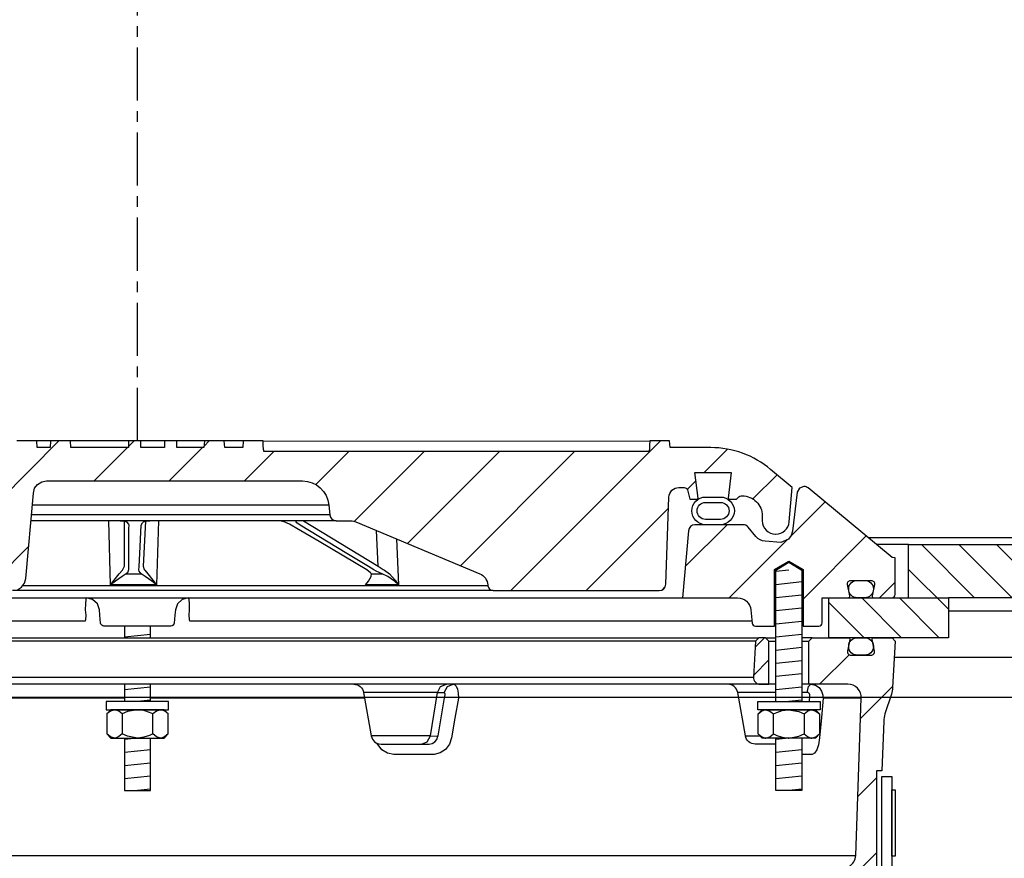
# Model space of a CAD drawing. Extents: x -169 to 7270, y -140 to 2984.
# Tile 625 of 656: x 6744.59 to 6753.85, y 982.5 to 990.39. Entities that reach past the tile are written whole.
import ezdxf

# ---------------------------------------------------------------- set-up
doc = ezdxf.new("R2010")
doc.units = 0
doc.header["$MEASUREMENT"] = 0
doc.linetypes.add('CENTER1', pattern=[0.6625, 0.5, -0.075, 0.0125, -0.075])
for name, color, linetype in [('CENTERLINE', 3, 'CENTER1'), ('MULTI-PORT-MANHOLE', 4, 'CONTINUOUS'), ('MULTI-PORT-MANHOLE-HATCH', 252, 'CONTINUOUS'), ('MULTI-PORT-SHROUD', 1, 'CONTINUOUS'), ('MULTI-PORT-SPILL-BUCKET', 1, 'CONTINUOUS'), ('MULTI-PORT-SPILL-BUCKET-HATCH', 7, 'CONTINUOUS'), ('MULTI-PORT-SPILL-BUCKET-MANHOLE', 2, 'CONTINUOUS'), ('MULTI-PORT-SPILL-BUCKET-MANHOLE-HATCH', 7, 'CONTINUOUS')]:
    doc.layers.add(name, color=color, linetype=linetype)
doc.layers.add('FREEZE-LINES', color=8, linetype='CONTINUOUS', plot=False)
pattern_1 = [(45, (-1228.06447, -192.00985), (-0.35355339, 0.35355339), [])]

msp = doc.modelspace()

# ---------------------------------------------------------------- hatches: boundary and pattern name
at = {"layer": 'MULTI-PORT-MANHOLE-HATCH', "linetype": 'Continuous'}
h = msp.add_hatch(dxfattribs=at)
h.set_pattern_fill('LINE', color=256, scale=2, angle=45, style=0)
h.set_pattern_definition([(135, (14719.46536, -192.00985), (0.176776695, 0.176776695), [])])
h.paths.add_polyline_path([(6752.20045, 984.57721), (6752.20045, 984.95221), (6752.95045, 984.95221), (6752.95045, 985.45221), (6755.55982, 985.45221), (6755.55982, 984.95221), (6753.32545, 984.95221), (6753.32545, 984.57721)])
at = {"layer": 'MULTI-PORT-SPILL-BUCKET-HATCH', "linetype": 'Continuous'}
h = msp.add_hatch(dxfattribs=at)
h.set_pattern_fill('LINE', color=256, scale=4, angle=45, style=0)
h.set_pattern_definition([(45, (-1092.26194, -220.5046), (-0.35355339, 0.35355339), [])])
edge = h.paths.add_edge_path(flags=16)
edge.add_line((6751.63795, 984.13971), (6751.63795, 984.54596))
edge.add_line((6751.63795, 984.54596), (6751.6067, 984.57721))
edge.add_line((6751.6067, 984.57721), (6751.5442, 984.57721))
edge.add_line((6751.5442, 984.57721), (6751.51122, 984.54424))
edge.add_line((6751.51122, 984.54424), (6751.49346, 984.20549))
edge.add_arc((6751.55588, 984.20222), 0.0625, 176.99787, 269.997947)
edge.add_line((6751.55588, 984.13971), (6751.63795, 984.13971))
edge = h.paths.add_edge_path()
edge.add_line((6750.516, 981.92096), (6750.73448, 981.92096))
edge.add_line((6750.73448, 981.92096), (6750.73448, 981.54596))
edge.add_line((6750.73448, 981.54596), (6750.516, 981.54596))
edge.add_arc((6750.516, 981.60846), 0.0625, 180, 270, ccw=False)
edge.add_line((6750.4535, 981.60846), (6750.4535, 981.85846))
edge.add_arc((6750.516, 981.85846), 0.0625, 90, 180, ccw=False)
edge = h.paths.add_edge_path()
edge.add_arc((6752.38108, 984.01471), 0.125, 358, 450)
edge.add_line((6752.38108, 984.13971), (6752.01295, 984.13971))
edge.add_line((6752.01295, 984.13971), (6752.01295, 984.54596))
edge.add_line((6752.01295, 984.54596), (6752.0442, 984.57721))
edge.add_line((6752.0442, 984.57721), (6752.38375, 984.57721))
edge.add_arc((6752.38375, 984.56222), 0.015, -11.010479, 90.011204, ccw=False)
edge.add_line((6752.39847, 984.55935), (6752.3773, 984.45043))
edge.add_arc((6752.40798, 984.44447), 0.03125, 169.001697, 270.001442)
edge.add_line((6752.40798, 984.41322), (6752.59991, 984.41322))
edge.add_arc((6752.59991, 984.44447), 0.03125, 269.999681, 370.999427)
edge.add_line((6752.63059, 984.45043), (6752.60942, 984.55936))
edge.add_arc((6752.62452, 984.5619), 0.01532, 88.573656, 189.573401, ccw=False)
edge.add_line((6752.6249, 984.57721), (6752.79571, 984.57721))
edge.add_line((6752.79571, 984.57721), (6752.82381, 984.54601))
edge.add_line((6752.82381, 984.54601), (6752.80095, 984.10986))
edge.add_arc((6752.55128, 984.12295), 0.25001, 342.100386, 357.000406, ccw=False)
edge.add_line((6752.78919, 984.0461), (6752.72922, 983.86044))
edge.add_arc((6752.96712, 983.7836), 0.25, 162.100003, 178.000095)
edge.add_line((6752.71728, 983.79232), (6752.70103, 983.32721))
edge.add_line((6752.70103, 983.32721), (6752.65049, 983.32721))
edge.add_line((6752.65049, 983.32721), (6752.65049, 982.39677))
edge.add_line((6752.65049, 982.39677), (6752.62304, 982.30378))
edge.add_line((6752.62304, 982.30378), (6751.80874, 981.86064))
edge.add_arc((6751.86849, 981.75085), 0.125, 118.554702, 177.000044)
edge.add_line((6751.74366, 981.75739), (6751.73913, 981.67096))
edge.add_line((6751.73913, 981.67096), (6751.43545, 981.67096))
edge.add_line((6751.43545, 981.67096), (6751.43545, 980.29596))
edge.add_line((6751.43545, 980.29596), (6751.5942, 980.29596))
edge.add_arc((6751.5942, 980.26471), 0.03125, 0, 90, ccw=False)
edge.add_line((6751.62545, 980.26471), (6751.62545, 980.23346))
edge.add_line((6751.62545, 980.23346), (6751.55328, 980.10846))
edge.add_line((6751.55328, 980.10846), (6751.20045, 980.10846))
edge.add_line((6751.20045, 980.10846), (6751.1416, 981.4563))
edge.add_arc((6751.04794, 981.45221), 0.09375, 2.499991, 90)
edge.add_line((6751.04794, 981.54596), (6751.04794, 981.92096))
edge.add_line((6751.04794, 981.92096), (6751.39834, 981.92096))
edge.add_arc((6751.39834, 982.17096), 0.25, 270.000244, 298.555091)
edge.add_line((6751.51783, 981.95137), (6752.38917, 982.42555))
edge.add_arc((6752.32942, 982.53535), 0.125, 298.554793, 357.999929)
edge.add_line((6752.45434, 982.53098), (6752.50601, 984.01035))
h = msp.add_hatch(dxfattribs=at)
h.set_pattern_fill('LINE', color=256, scale=4, angle=45, style=0)
h.set_pattern_definition(pattern_1)
edge = h.paths.add_edge_path()
edge.add_line((6751.63795, 984.13971), (6751.63795, 984.54596))
edge.add_line((6751.63795, 984.54596), (6751.6067, 984.57721))
edge.add_line((6751.6067, 984.57721), (6751.5442, 984.57721))
edge.add_line((6751.5442, 984.57721), (6751.51122, 984.54424))
edge.add_line((6751.51122, 984.54424), (6751.49346, 984.20549))
edge.add_arc((6751.55588, 984.20222), 0.0625, 176.99787, 269.997947)
edge.add_line((6751.55588, 984.13971), (6751.63795, 984.13971))
at = {"layer": 'MULTI-PORT-SPILL-BUCKET-MANHOLE-HATCH', "linetype": 'Continuous'}
h = msp.add_hatch(dxfattribs=at)
h.set_pattern_fill('LINE', color=256, scale=4, angle=45, style=0)
h.set_pattern_definition(pattern_1)
h.paths.add_polyline_path([(6750.69728, 985.89861, -0.4040269), (6750.79098, 985.98909), (6750.84091, 985.98909, -0.339462), (6750.8711, 985.96593), (6750.89419, 985.87971), (6750.96294, 985.87971), (6750.97185, 985.88862), (6750.94225, 986.12971), (6751.28364, 986.12971), (6751.25404, 985.88862), (6751.26295, 985.87971), (6751.33169, 985.87971), (6751.35379, 985.90181, -0.1989124), (6751.37589, 985.91096), (6751.38795, 985.91096, -0.4142136), (6751.57545, 985.72346), (6751.57545, 985.67659, 0.4182417), (6751.70216, 985.5516, 0.3928366), (6751.8284, 985.66569), (6751.8567, 985.98909), (6751.65375, 986.15938, 0.1763305), (6751.09132, 986.36409), (6750.70873, 986.36409), (6750.70436, 986.42659), (6750.51945, 986.42659), (6750.51661, 986.38589), (6750.51376, 986.34519), (6750.51311, 986.33589), (6750.51246, 986.32659), (6746.88806, 986.32659), (6746.88676, 986.34519), (6746.88392, 986.38589), (6746.88107, 986.42659), (6746.69589, 986.42659), (6746.69152, 986.36409), (6746.52174, 986.36409), (6746.51737, 986.42659), (6746.32985, 986.42659), (6746.32548, 986.36409), (6746.07153, 986.36409), (6746.07153, 986.42659), (6745.95556, 986.42659), (6745.95556, 986.36409), (6745.73137, 986.36409), (6745.73137, 986.42659), (6745.61541, 986.42659), (6745.61541, 986.36409), (6745.07541, 986.36409), (6745.07104, 986.42659), (6744.88353, 986.42659), (6744.87915, 986.36409), (6744.75742, 986.36409), (6744.75305, 986.42659), (6744.56232, 986.42659), (6744.54087, 986.42409), (6744.52065, 986.4182), (6744.50172, 986.40897), (6744.48459, 986.39671), (6744.46978, 986.38174), (6744.45767, 986.36451), (6744.45166, 986.3528), (6744.4469, 986.34054), (6744.44323, 986.32667), (6744.44116, 986.31248), (6744.40562, 985.90635), (6744.37008, 985.50022), (6744.36502, 985.44233), (6744.35924, 985.37627), (6744.35541, 985.36029), (6744.34781, 985.34065), (6744.33705, 985.32255), (6744.32337, 985.30653), (6744.30722, 985.29301), (6744.28901, 985.28242), (6744.26165, 985.27215), (6744.23542, 985.27034), (6742.10343, 985.27034), (6742.05812, 985.27884), (6742.01897, 985.30318), (6741.99131, 985.34006), (6741.97889, 985.38444), (6741.93241, 985.91569), (6741.93857, 985.96677), (6741.96478, 986.01104), (6742.0066, 986.041), (6742.05695, 986.05159), (6742.41899, 986.05159), (6742.46683, 986.06111), (6742.50739, 986.0882), (6742.53449, 986.12876), (6742.544, 986.17659), (6742.544, 986.30159), (6742.53449, 986.34943), (6742.50739, 986.38998), (6742.46683, 986.41708), (6742.41899, 986.42659), (6742.23148, 986.42659), (6742.22711, 986.36409), (6741.8907, 986.36409), (6741.84428, 986.36763), (6741.79787, 986.37129), (6741.75054, 986.36775), (6741.70252, 986.36409), (6741.64022, 986.36409), (6741.61743, 986.37014), (6741.60359, 986.38195), (6741.57721, 986.40256), (6741.54714, 986.41708), (6741.51456, 986.42464), (6741.48097, 986.42658), (6741.41571, 986.41595), (6741.36037, 986.38226), (6741.35112, 986.37429), (6741.33054, 986.36462), (6741.31588, 986.36409), (6741.28667, 986.36409), (6741.26428, 986.36585), (6741.24228, 986.37032), (6741.22051, 986.37627), (6741.19866, 986.38195), (6741.19715, 986.38227), (6741.19564, 986.38258), (6741.18326, 986.3844), (6741.17077, 986.385), (6741.15675, 986.38424), (6741.14289, 986.38195), (6741.12103, 986.37626), (6741.09923, 986.37031), (6741.07719, 986.36584), (6741.05488, 986.36409), (6741.0054, 986.36409), (6740.98296, 986.37072), (6740.96819, 986.38136), (6740.96751, 986.38195), (6740.9609, 986.38746), (6740.95398, 986.39258), (6740.9321, 986.40526), (6740.90847, 986.41428), (6740.88299, 986.41965), (6740.85699, 986.42138), (6740.8295, 986.41944), (6740.80263, 986.41341), (6740.777, 986.40283), (6740.75365, 986.3879), (6740.75001, 986.38498), (6740.73923, 986.37576), (6740.71672, 986.36505), (6740.70004, 986.36409), (6740.30958, 986.36409, 0.176327), (6739.74714, 986.15938), (6739.5442, 985.98909), (6739.57249, 985.66569, 0.3928366), (6739.69873, 985.5516, 0.4182417), (6739.82545, 985.67659), (6739.82545, 985.72346, -0.4142136), (6740.01295, 985.91096), (6740.025, 985.91096, -0.1989124), (6740.0471, 985.90181), (6740.0692, 985.87971), (6740.13795, 985.87971), (6740.14685, 985.88862), (6740.11725, 986.12971), (6740.45864, 986.12971), (6740.42904, 985.88862), (6740.43794, 985.87971), (6740.5067, 985.87971), (6740.5298, 985.96593, -0.3394582), (6740.55998, 985.98909), (6740.60991, 985.98909, -0.4040263), (6740.70361, 985.89861), (6740.73217, 985.08066, 0.4040263), (6740.79463, 985.02034), (6740.95326, 985.02034), (6741.00498, 985.02419), (6741.0567, 985.02788), (6741.41211, 985.02593), (6741.77901, 985.02426), (6741.80981, 985.02332), (6741.84053, 985.02087), (6741.85082, 985.02034), (6744.52686, 985.02034), (6744.57217, 985.02884), (6744.61131, 985.05318), (6744.63898, 985.09006), (6744.65139, 985.13444), (6744.72165, 985.93748), (6744.73407, 985.98188), (6744.76173, 986.01875), (6744.80088, 986.04309), (6744.84618, 986.05159), (6747.25105, 986.05159, -0.3888787), (6747.5001, 985.82338), (6747.50795, 985.73364, 0.3888787), (6747.57022, 985.67659), (6747.70652, 985.67659, -0.0996827), (6747.7549, 985.66685), (6748.91924, 985.17812, -0.2784038), (6748.99538, 985.07375), (6748.99606, 985.06598, 0.3888787), (6749.04587, 985.02034), (6750.60626, 985.02034, 0.4040262), (6750.66872, 985.08066)])
h = msp.add_hatch(dxfattribs=at)
h.set_pattern_fill('LINE', color=256, scale=4, angle=45, style=0)
h.set_pattern_definition(pattern_1)
edge = h.paths.add_edge_path()
edge.add_line((6750.8806, 985.58266), (6750.82545, 984.95221))
edge.add_line((6750.82545, 984.95221), (6751.34391, 984.95221))
edge.add_arc((6751.34391, 984.82721), 0.125, 5.000099, 90.000043, ccw=False)
edge.add_line((6751.46844, 984.83811), (6751.4792, 984.71511))
edge.add_arc((6751.51033, 984.71784), 0.03125, 185, 270)
edge.add_line((6751.51033, 984.68659), (6751.69175, 984.68659))
edge.add_line((6751.69175, 984.68659), (6751.69175, 985.21784))
edge.add_line((6751.69175, 985.21784), (6751.82545, 985.29818))
edge.add_line((6751.82545, 985.29818), (6751.95915, 985.21784))
edge.add_line((6751.95915, 985.21784), (6751.95915, 984.68659))
edge.add_line((6751.95915, 984.68659), (6752.1067, 984.68659))
edge.add_arc((6752.1067, 984.71784), 0.03125, 270, 360)
edge.add_line((6752.13795, 984.71784), (6752.13795, 984.95221))
edge.add_line((6752.13795, 984.95221), (6752.38299, 984.95221))
edge.add_arc((6752.38299, 984.96784), 0.01562, 270, 370.999746)
edge.add_line((6752.39833, 984.97082), (6752.3773, 985.079))
edge.add_arc((6752.40798, 985.08497), 0.03125, 90.000847, 191.000593, ccw=False)
edge.add_line((6752.40798, 985.11621), (6752.59991, 985.11621))
edge.add_arc((6752.59991, 985.08497), 0.03125, -10.998303, 90.001443, ccw=False)
edge.add_line((6752.63059, 985.079), (6752.60942, 984.97008))
edge.add_arc((6752.62415, 984.96722), 0.01501, 169.008936, 269.975776)
edge.add_line((6752.62414, 984.95221), (6752.7942, 984.95221))
edge.add_arc((6752.7942, 984.98346), 0.03125, 270, 360)
edge.add_line((6752.82545, 984.98346), (6752.82545, 985.32721))
edge.add_line((6752.82545, 985.32721), (6752.79713, 985.33252))
edge.add_line((6752.79713, 985.33252), (6752.00615, 985.98463))
edge.add_arc((6751.96648, 985.93633), 0.0625, 50.600528, 90)
edge.add_line((6751.96648, 985.99883), (6751.92571, 985.9835))
edge.add_line((6751.92571, 985.9835), (6751.90494, 985.94503))
edge.add_line((6751.90494, 985.94503), (6751.85966, 985.57807))
edge.add_line((6751.85966, 985.57807), (6751.84774, 985.53793))
edge.add_line((6751.84774, 985.53793), (6751.82265, 985.50406))
edge.add_line((6751.82265, 985.50406), (6751.75044, 985.47127))
edge.add_line((6751.75044, 985.47127), (6751.60133, 985.48432))
edge.add_arc((6751.61222, 985.60885), 0.125, 220.000141, 265.000351, ccw=False)
edge.add_line((6751.51647, 985.52849), (6751.44188, 985.61739))
edge.add_arc((6751.394, 985.57722), 0.0625, 40.001024, 90.001569)
edge.add_line((6751.394, 985.63971), (6750.94286, 985.63971))
edge.add_arc((6750.94286, 985.57721), 0.0625, 90, 175)

# ---------------------------------------------------------------- linework, layer by layer
at = {"layer": 'CENTERLINE', "flags": 128}
msp.add_lwpolyline([(6745.70045, 986.42659), (6745.70045, 1003.74617), (6753.78944, 1011.83516), (6753.78944, 1029.15474)], dxfattribs=at)
at = {"layer": 'FREEZE-LINES', "linetype": 'Continuous'}
msp.add_line((7225.69428, 984.01471), (6181.69428, 984.01471), dxfattribs=at)
at = {"layer": 'MULTI-PORT-MANHOLE', "color": 7, "linetype": 'Continuous'}
for p, q in [((6758.82545, 985.51471), (6752.57614, 985.51471)), ((6755.45045, 984.82721), (6753.32545, 984.82721)), ((6754.20045, 984.38971), (6752.81562, 984.38971))]:
    msp.add_line(p, q, dxfattribs=at)
at = {"layer": 'MULTI-PORT-MANHOLE', "color": 254, "linetype": 'Continuous'}
msp.add_line((6752.95045, 985.45221), (6752.65195, 985.45221), dxfattribs=at)
at = {"layer": 'MULTI-PORT-MANHOLE', "linetype": 'Continuous'}
msp.add_line((6752.95045, 984.95221), (6753.32545, 984.95221), dxfattribs=at)
msp.add_lwpolyline([(6752.20045, 984.57721), (6752.20045, 984.95221), (6752.95045, 984.95221), (6752.95045, 985.45221), (6755.55982, 985.45221), (6755.55982, 984.95221), (6753.32545, 984.95221), (6753.32545, 984.57721)], close=True, dxfattribs=at)
at = {"layer": 'MULTI-PORT-SHROUD', "color": 1, "linetype": 'Continuous'}
msp.add_lwpolyline([(6752.70045, 982.39012), (6752.70045, 983.27355), (6752.7942, 983.27355), (6752.7942, 982.39013, 0.2216953)], format="xyb", dxfattribs=at)
at = {"layer": 'MULTI-PORT-SHROUD', "color": 7, "linetype": 'Continuous'}
msp.add_lwpolyline([(6752.7942, 982.52355), (6752.7942, 983.14855), (6752.8242, 983.14855), (6752.8242, 982.52355)], close=True, dxfattribs=at)
at = {"layer": 'MULTI-PORT-SPILL-BUCKET', "color": 7, "linetype": 'Continuous'}
for p, q in [((6739.8567, 984.57721), (6751.5442, 984.57721)), ((6751.6067, 984.57721), (6751.70225, 984.57721)), ((6752.0442, 984.57721), (6751.94864, 984.57721)), ((6751.51122, 984.54424), (6739.88967, 984.54424)), ((6751.63795, 984.54596), (6751.70225, 984.54596)), ((6751.94864, 984.54596), (6752.01295, 984.54596)), ((6751.70225, 984.13971), (6739.69864, 984.13971)), ((6739.90743, 984.20549), (6751.49346, 984.20549)), ((6752.01295, 984.13971), (6751.94864, 984.13971)), ((6748.52172, 984.06224), (6747.82655, 984.06224)), ((6748.52172, 984.06224), (6748.58495, 984.06224)), ((6751.70225, 984.06224), (6751.34432, 984.06224)), ((6751.99658, 984.06224), (6751.94864, 984.06224)), ((6745.57725, 984.01035), (6743.56519, 984.01035)), ((6747.8357, 984.01035), (6745.82364, 984.01035)), ((6752.50601, 984.01035), (6752.14776, 984.01035)), ((6748.45533, 983.65469), (6747.89841, 983.65468)), ((6748.45533, 983.65469), (6748.52678, 983.65249)), ((6751.41619, 983.65468), (6751.55448, 983.65469)), ((6738.94655, 982.53098), (6752.45434, 982.53098))]:
    msp.add_line(p, q, dxfattribs=at)
at = {"layer": 'MULTI-PORT-SPILL-BUCKET', "color": 2, "linetype": 'Continuous'}
for p, q in [((6745.55611, 983.86054), (6745.55611, 983.67239)), ((6745.84478, 983.67239), (6745.84478, 983.86054)), ((6751.68111, 983.67239), (6751.68111, 983.86054)), ((6751.96978, 983.86054), (6751.96978, 983.67239))]:
    msp.add_line(p, q, dxfattribs=at)
for points in [[(6751.70225, 983.97722), (6751.70225, 985.2119), (6751.82545, 985.28593), (6751.94864, 985.2119), (6751.94864, 983.97722)], [(6745.57725, 984.68659), (6745.57725, 984.57721)], [(6745.82364, 984.57721), (6745.82364, 984.68659)], [(6745.57725, 984.13971), (6745.57725, 983.97722)], [(6745.82364, 983.97722), (6745.82364, 984.13971)], [(6745.98912, 983.86054), (6745.95903, 983.88543), (6745.92601, 983.89921), (6745.91695, 983.89921), (6745.91695, 983.89921), (6745.87944, 983.8882), (6745.84478, 983.86054), (6745.81238, 983.8753), (6745.76194, 983.89176), (6745.70778, 983.89911), (6745.70044, 983.89921), (6745.60744, 983.88248), (6745.55611, 983.86054), (6745.52602, 983.88543), (6745.493, 983.89921), (6745.48394, 983.89921), (6745.44642, 983.8882), (6745.41177, 983.86054)], [(6751.53677, 983.86054), (6751.56686, 983.88543), (6751.59988, 983.89921), (6751.60894, 983.89921), (6751.60894, 983.89921), (6751.64645, 983.8882), (6751.68111, 983.86054), (6751.71351, 983.8753), (6751.76395, 983.89176), (6751.81811, 983.89911), (6751.82545, 983.89921), (6751.91845, 983.88248), (6751.96978, 983.86054), (6751.99987, 983.88543), (6752.03289, 983.89921), (6752.04195, 983.89921), (6752.07947, 983.8882), (6752.11412, 983.86054)], [(6745.98912, 983.67239), (6745.95903, 983.64751), (6745.92601, 983.63372), (6745.91695, 983.63372), (6745.91695, 983.63372), (6745.87944, 983.64473), (6745.84478, 983.67239), (6745.81238, 983.65763), (6745.76194, 983.64117), (6745.70778, 983.63382), (6745.70044, 983.63372), (6745.60744, 983.65046), (6745.55611, 983.67239), (6745.52602, 983.64751), (6745.493, 983.63372), (6745.48394, 983.63372), (6745.44642, 983.64473), (6745.41177, 983.67239)], [(6751.53677, 983.67239), (6751.56686, 983.64751), (6751.59988, 983.63372), (6751.60894, 983.63372), (6751.60894, 983.63372), (6751.64645, 983.64473), (6751.68111, 983.67239), (6751.71351, 983.65763), (6751.76395, 983.64117), (6751.81811, 983.63382), (6751.82545, 983.63372), (6751.91845, 983.65046), (6751.96978, 983.67239), (6751.99987, 983.64751), (6752.03289, 983.63372), (6752.04195, 983.63372), (6752.07947, 983.64473), (6752.11412, 983.67239)], [(6745.57725, 983.63372), (6745.57725, 983.13984), (6745.82364, 983.13984), (6745.82364, 983.63372)], [(6751.94864, 983.63372), (6751.94864, 983.13984), (6751.70225, 983.13984), (6751.70225, 983.63372)]]:
    msp.add_lwpolyline(points, dxfattribs=at)
at = {"layer": 'MULTI-PORT-SPILL-BUCKET', "linetype": 'Continuous'}
for points in [[(6751.63795, 984.13971), (6751.63795, 984.54596), (6751.6067, 984.57721), (6751.5442, 984.57721), (6751.51122, 984.54424), (6751.49346, 984.20549, 0.4296343), (6751.55588, 984.13971), (6751.63795, 984.13971)], [(6752.50601, 984.01035, 0.4244748), (6752.38108, 984.13971), (6752.01295, 984.13971), (6752.01295, 984.54596), (6752.0442, 984.57721), (6752.38375, 984.57721, -0.4717463), (6752.39847, 984.55935), (6752.3773, 984.45043, 0.4716293), (6752.40798, 984.41322), (6752.59991, 984.41322, 0.4716293), (6752.63059, 984.45043), (6752.60942, 984.55936, -0.4716293), (6752.6249, 984.57721), (6752.79571, 984.57721), (6752.82381, 984.54601), (6752.80095, 984.10986, -0.0651054), (6752.78919, 984.0461), (6752.72922, 983.86044, 0.0694888), (6752.71728, 983.79232), (6752.70103, 983.32721), (6752.65049, 983.32721), (6752.65049, 982.39677)], [(6752.38917, 982.42555, 0.265356), (6752.45434, 982.53098), (6752.50601, 984.01035)]]:
    msp.add_lwpolyline(points, format="xyb", dxfattribs=at)
at = {"layer": 'MULTI-PORT-SPILL-BUCKET', "color": 7, "linetype": 'Continuous'}
for points in [[(6752.61995, 984.49322, -0.4142136), (6752.53995, 984.41322), (6752.46795, 984.41322, -0.4142136), (6752.38795, 984.49322), (6752.38795, 984.49722, -0.4142136), (6752.46795, 984.57722), (6752.53995, 984.57722, -0.4142136), (6752.61995, 984.49722)], [(6747.73422, 984.13971, -0.3639702), (6747.82655, 984.06224), (6747.89841, 983.65468, 0.3639702), (6747.99074, 983.57721), (6748.44291, 983.57721), (6748.47093, 983.58251), (6748.4959, 983.59779), (6748.51504, 983.62132), (6748.52633, 983.65029), (6748.52722, 983.65469), (6748.59181, 984.02991), (6748.59278, 984.03791), (6748.59277, 984.0477), (6748.59132, 984.05548), (6748.58862, 984.06049), (6748.58495, 984.06224), (6748.61457, 984.11778), (6748.67025, 984.13971), (6748.68125, 984.13701), (6748.69739, 984.12152), (6748.7099, 984.09397), (6748.71735, 984.05746), (6748.71865, 984.01035), (6748.68545, 983.81966), (6748.65325, 983.63514), (6748.63334, 983.57635), (6748.59707, 983.52786), (6748.54809, 983.49462), (6748.49117, 983.4805), (6748.4813, 983.48019), (6748.29774, 983.48019), (6748.11192, 983.48019), (6748.05248, 983.491), (6747.99982, 983.52229), (6747.95556, 983.58436)], [(6751.70225, 983.57721), (6751.50851, 983.57721, -0.3639702), (6751.41619, 983.65468), (6751.34432, 984.06224, 0.3639702), (6751.252, 984.13971)]]:
    msp.add_lwpolyline(points, format="xyb", dxfattribs=at)
for points in [[(6748.37003, 983.57721), (6748.42571, 983.59915), (6748.45533, 983.65469), (6748.52172, 984.06224), (6748.55135, 984.11778), (6748.60702, 984.13971)], [(6752.01898, 983.97721), (6752.02367, 984.02991), (6752.02292, 984.04047), (6752.01891, 984.04993), (6752.01205, 984.0572), (6752.00321, 984.0614), (6751.99658, 984.06224), (6752.00885, 984.11778), (6752.03191, 984.13971), (6752.07594, 984.1306), (6752.10925, 984.10858), (6752.13367, 984.07597), (6752.14642, 984.03642), (6752.14776, 984.01035), (6752.13114, 983.82583), (6752.11381, 983.63514), (6752.10351, 983.57032), (6752.08768, 983.52229), (6752.06732, 983.491), (6752.04464, 983.48019), (6752.0341, 983.48019), (6751.94864, 983.48019)]]:
    msp.add_lwpolyline(points, dxfattribs=at)
at = {"layer": 'MULTI-PORT-SPILL-BUCKET', "color": 2, "linetype": 'Continuous'}
for points in [[(6745.40744, 983.89921), (6745.99344, 983.89921), (6745.99344, 983.97722), (6745.99344, 983.97722), (6745.40744, 983.97722)], [(6752.11845, 983.89921), (6751.53245, 983.89921), (6751.53245, 983.97722), (6751.53245, 983.97722), (6752.11845, 983.97722)], [(6745.45044, 983.89921), (6745.41177, 983.86054), (6745.41177, 983.67239), (6745.45044, 983.63372), (6745.95044, 983.63372), (6745.98912, 983.67239), (6745.98912, 983.86054), (6745.95044, 983.89921)], [(6752.07545, 983.89921), (6752.11412, 983.86054), (6752.11412, 983.67239), (6752.07545, 983.63372), (6751.57545, 983.63372), (6751.53677, 983.67239), (6751.53677, 983.86054), (6751.57545, 983.89921)]]:
    msp.add_lwpolyline(points, close=True, dxfattribs=at)
at = {"layer": 'MULTI-PORT-SPILL-BUCKET-HATCH', "linetype": 'Continuous'}
for p, q in [((6751.82545, 985.2119), (6751.70284, 985.19912)), ((6751.94805, 985.1012), (6751.70284, 985.07566)), ((6751.94805, 984.97774), (6751.70284, 984.95219)), ((6751.94805, 984.85427), (6751.70284, 984.82872)), ((6751.94805, 984.7308), (6751.70284, 984.70525)), ((6745.82305, 984.60733), (6745.57784, 984.58178)), ((6751.94805, 984.60733), (6751.70284, 984.58178)), ((6751.94805, 984.48386), (6751.70284, 984.45832)), ((6751.94805, 984.3604), (6751.70284, 984.33485)), ((6751.94805, 984.23693), (6751.70284, 984.21138)), ((6745.82305, 984.11346), (6745.57784, 984.08791)), ((6751.94805, 984.11346), (6751.70284, 984.08791)), ((6745.82305, 983.98999), (6745.70044, 983.97722)), ((6751.94805, 983.98999), (6751.82544, 983.97722))]:
    msp.add_line(p, q, dxfattribs=at)
at = {"layer": 'MULTI-PORT-SPILL-BUCKET-HATCH'}
for p, q in [((6745.70045, 983.63372), (6745.57784, 983.62094)), ((6751.82545, 983.63372), (6751.70284, 983.62094)), ((6745.82305, 983.52302), (6745.57784, 983.49747)), ((6751.94805, 983.52302), (6751.70284, 983.49747)), ((6745.82305, 983.39955), (6745.57784, 983.37401)), ((6751.94805, 983.39955), (6751.70284, 983.37401)), ((6745.82305, 983.27609), (6745.57784, 983.25054)), ((6751.94805, 983.27609), (6751.70284, 983.25054)), ((6745.82305, 983.15262), (6745.70045, 983.13984)), ((6751.94805, 983.15262), (6751.82545, 983.13984))]:
    msp.add_line(p, q, dxfattribs=at)
at = {"layer": 'MULTI-PORT-SPILL-BUCKET-MANHOLE', "color": 7, "linetype": 'Continuous'}
for p, q in [((6744.88353, 986.42659), (6744.75305, 986.42659)), ((6745.61541, 986.42659), (6745.07104, 986.42659)), ((6745.95556, 986.42659), (6745.73137, 986.42659)), ((6746.32985, 986.42659), (6746.07153, 986.42659)), ((6746.69589, 986.42659), (6746.51737, 986.42659)), ((6746.88107, 986.42659), (6750.51938, 986.42556)), ((6747.5001, 985.82338), (6744.71167, 985.82338)), ((6747.50795, 985.73364), (6744.70382, 985.73364)), ((6747.57022, 985.67659), (6744.69883, 985.67659)), ((6747.96425, 985.2504), (6747.94955, 985.58514)), ((6748.13578, 985.50697), (6748.1544, 985.07375)), ((6747.90103, 985.17811), (6748.00036, 985.17811)), ((6748.99606, 985.06598), (6744.62092, 985.06598)), ((6740.57545, 984.95221), (6750.82545, 984.95221)), ((6749.04587, 985.02034), (6744.52687, 985.02034))]:
    msp.add_line(p, q, dxfattribs=at)
at = {"layer": 'MULTI-PORT-SPILL-BUCKET-MANHOLE', "linetype": 'Continuous'}
for points in [[(6744.57217, 985.02884), (6744.61131, 985.05318), (6744.63898, 985.09006), (6744.65139, 985.13444), (6744.72165, 985.93748), (6744.73407, 985.98188), (6744.76173, 986.01875), (6744.80088, 986.04309), (6744.84618, 986.05159), (6747.25105, 986.05159, -0.3888787), (6747.5001, 985.82338), (6747.50795, 985.73364, 0.3888787), (6747.57022, 985.67659), (6747.70652, 985.67659, -0.0996827), (6747.7549, 985.66685), (6748.91924, 985.17812, -0.2784038), (6748.99538, 985.07375), (6748.99606, 985.06598, 0.3888787), (6749.04587, 985.02034), (6750.60626, 985.02034, 0.4040262), (6750.66872, 985.08066), (6750.69728, 985.89861, -0.4040269), (6750.79098, 985.98909), (6750.84091, 985.98909, -0.339462), (6750.8711, 985.96593), (6750.89419, 985.87971), (6750.96294, 985.87971), (6750.97185, 985.88862), (6750.94225, 986.12971), (6751.28364, 986.12971), (6751.25404, 985.88862), (6751.26295, 985.87971), (6751.33169, 985.87971), (6751.35379, 985.90181, -0.1989124), (6751.37589, 985.91096), (6751.38795, 985.91096, -0.4142136), (6751.57545, 985.72346), (6751.57545, 985.67659, 0.4142136), (6751.70045, 985.55159), (6751.70388, 985.55159, 0.3888787), (6751.8284, 985.66569), (6751.8567, 985.98909), (6751.65375, 986.15938, 0.1763305), (6751.09132, 986.36409), (6750.70873, 986.36409), (6750.70436, 986.42659), (6750.51945, 986.42659), (6750.51661, 986.38589), (6750.51376, 986.34519), (6750.51311, 986.33589), (6750.51246, 986.32659), (6746.88806, 986.32659), (6746.88741, 986.33589), (6746.88676, 986.34519), (6746.88392, 986.38589), (6746.88107, 986.42659), (6746.69589, 986.42659), (6746.69152, 986.36409), (6746.52174, 986.36409), (6746.51737, 986.42659), (6746.32985, 986.42659), (6746.32548, 986.36409), (6746.07153, 986.36409), (6746.07153, 986.42659), (6745.95556, 986.42659), (6745.95556, 986.36409), (6745.73137, 986.36409), (6745.73137, 986.42659), (6745.61541, 986.42659), (6745.61541, 986.36409), (6745.07541, 986.36409), (6745.07104, 986.42659), (6744.88353, 986.42659), (6744.87915, 986.36409), (6744.75742, 986.36409), (6744.75305, 986.42659), (6744.56569, 986.42659)], [(6750.8806, 985.58266), (6750.82545, 984.95221), (6751.34391, 984.95221, -0.3888784), (6751.46844, 984.83811), (6751.4792, 984.71511, 0.3888787), (6751.51033, 984.68659), (6751.69175, 984.68659), (6751.69175, 985.21784), (6751.82545, 985.29818), (6751.95915, 985.21784), (6751.95915, 984.68659), (6752.1067, 984.68659, 0.4142136), (6752.13795, 984.71784), (6752.13795, 984.95221), (6752.38299, 984.95221, 0.4716293), (6752.39833, 984.97082), (6752.3773, 985.079, -0.4716293), (6752.40798, 985.11621), (6752.59991, 985.11621, -0.4716293), (6752.63059, 985.079), (6752.60942, 984.97008, 0.4714538), (6752.62414, 984.95221), (6752.7942, 984.95221, 0.4142136), (6752.82545, 984.98346), (6752.82545, 985.32721), (6752.79713, 985.33252), (6752.00615, 985.98463, 0.1736265), (6751.96648, 985.99883), (6751.92571, 985.9835), (6751.90494, 985.94503), (6751.85966, 985.57807), (6751.84774, 985.53793), (6751.82265, 985.50406), (6751.75044, 985.47127), (6751.60133, 985.48432, -0.1989133), (6751.51647, 985.52849), (6751.44188, 985.61739, 0.2216972), (6751.394, 985.63971), (6750.94286, 985.63971, 0.3888787), (6750.8806, 985.58266)]]:
    msp.add_lwpolyline(points, format="xyb", dxfattribs=at)
at = {"layer": 'MULTI-PORT-SPILL-BUCKET-MANHOLE', "color": 7, "linetype": 'Continuous'}
for points in [[(6751.18295, 985.89972, -1), (6751.18295, 985.63972), (6751.04294, 985.63972, -1), (6751.04294, 985.89972)], [(6751.18295, 985.68972), (6751.04294, 985.68972, -1), (6751.04294, 985.84972), (6751.18295, 985.84972, -1)]]:
    msp.add_lwpolyline(points, format="xyb", close=True, dxfattribs=at)
for points in [[(6745.89802, 985.67658), (6745.88087, 985.07375), (6745.44746, 985.07375), (6745.4315, 985.67659)], [(6745.53931, 985.67651), (6745.58, 985.67317), (6745.59836, 985.66685), (6745.61637, 985.64461), (6745.61796, 985.63531), (6745.61793, 985.60436), (6745.61785, 985.48057), (6745.61772, 985.21457), (6745.60628, 985.18802), (6745.59546, 985.17811), (6745.55581, 985.1526), (6745.49369, 985.1085), (6745.44787, 985.07407), (6745.44746, 985.07375), (6745.44776, 985.07416), (6745.48242, 985.11898), (6745.53017, 985.17773), (6745.56065, 985.2123), (6745.57678, 985.243), (6745.57732, 985.2504), (6745.57738, 985.67339)], [(6745.79894, 985.17773), (6745.84606, 985.11898), (6745.88087, 985.07375), (6745.83475, 985.1085), (6745.77322, 985.1526), (6745.7344, 985.17811), (6745.71538, 985.2036), (6745.71405, 985.21457), (6745.71567, 985.24552), (6745.72212, 985.36933), (6745.73594, 985.63531), (6745.7473, 985.65841), (6745.75721, 985.66685), (6745.78775, 985.67495), (6745.8173, 985.67651)], [(6745.77623, 985.67189), (6745.7541, 985.2504), (6745.76374, 985.21925), (6745.76931, 985.2123), (6745.79894, 985.17773)], [(6747.26193, 985.67659), (6747.96425, 985.2504), (6748.00957, 985.21925), (6748.0221, 985.2123), (6748.07067, 985.17773), (6748.12461, 985.11898), (6748.15417, 985.07416), (6747.84455, 985.07375), (6747.87375, 985.1085), (6747.89925, 985.1526), (6747.90103, 985.17811), (6747.89222, 985.18802), (6747.8558, 985.21457), (6747.40759, 985.48057), (6747.19899, 985.60436), (6747.14684, 985.63531), (6747.12999, 985.64461), (6747.07919, 985.66685), (6747.037, 985.67659)], [(6748.15417, 985.07416), (6748.1544, 985.07375), (6748.1541, 985.07407), (6748.11758, 985.1085), (6748.05468, 985.1526), (6748.00036, 985.17811), (6747.94409, 985.2036), (6747.92467, 985.21457), (6747.87367, 985.24552), (6747.66963, 985.36933), (6747.23119, 985.63531), (6747.20014, 985.65841), (6747.19275, 985.66685), (6747.19382, 985.67659)], [(6745.59546, 985.17811), (6745.7344, 985.17811)]]:
    msp.add_lwpolyline(points, dxfattribs=at)
for points in [[(6752.61995, 985.03222, -0.4142136), (6752.53995, 984.95222), (6752.46795, 984.95222, -0.4142136), (6752.38795, 985.03222), (6752.38795, 985.03622, -0.4142136), (6752.46795, 985.11622), (6752.53995, 985.11622, -0.4142136), (6752.61995, 985.03622)], [(6751.47759, 984.73346), (6746.1918, 984.73346), (6746.18851, 984.74989), (6746.18695, 984.79052), (6746.19097, 984.83811), (6746.18939, 984.8959), (6746.18585, 984.93724), (6746.18118, 984.95221), (6746.12196, 984.93724), (6746.07692, 984.8959), (6746.05686, 984.83811), (6746.05287, 984.79052), (6746.04669, 984.71511, -0.3888787), (6746.01556, 984.68659), (6745.38533, 984.68659, -0.3888787), (6745.3542, 984.71511), (6745.34802, 984.79052), (6745.34403, 984.83811), (6745.32397, 984.8959), (6745.27893, 984.93724), (6745.21971, 984.95221), (6745.21504, 984.93724), (6745.2115, 984.8959), (6745.20992, 984.83811), (6745.21394, 984.79052), (6745.21237, 984.74989), (6745.20909, 984.73346), (6739.9233, 984.73346)]]:
    msp.add_lwpolyline(points, format="xyb", dxfattribs=at)

doc.saveas('drawing.dxf')
